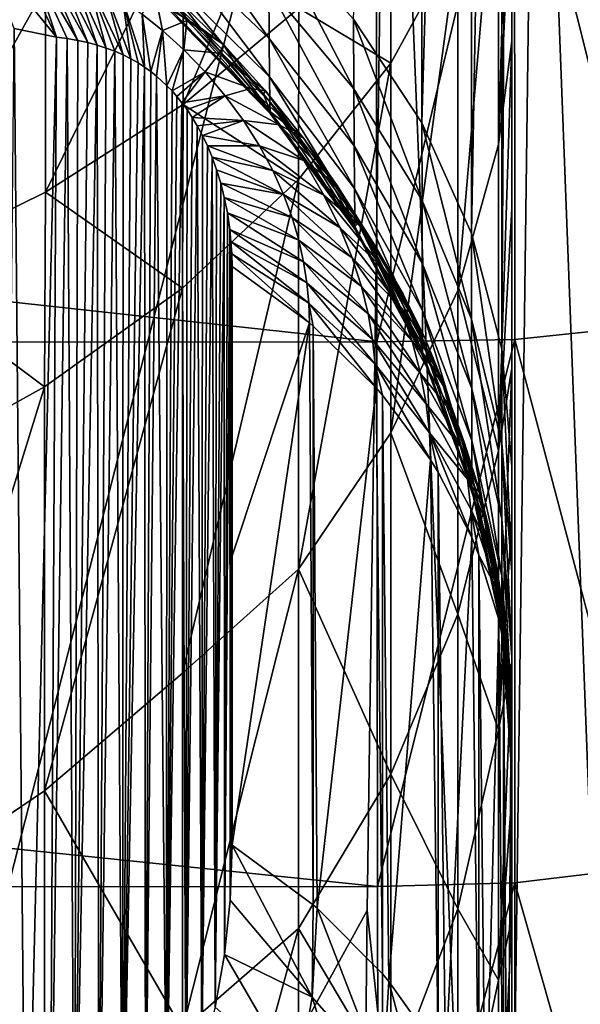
# Model space of a CAD drawing. Header units: metres. Extents: x -22 to 72, y -222 to 22.
# Tile 343 of 410: x 67.85 to 69.5, y -12.22 to -9.32. Entities that reach past the tile are written whole.
import ezdxf

# ---------------------------------------------------------------- set-up
doc = ezdxf.new("R2010")
doc.units = ezdxf.units.M
doc.layers.add('solid_509499_SW0002_01', color=7, linetype='CONTINUOUS')

msp = doc.modelspace()

# ---------------------------------------------------------------- linework, layer by layer
at = {"layer": 'solid_509499_SW0002_01'}
for points in [[(69.300003, -2.598989, 54.538895), (69.300003, -3.269996, 54.685978), (69.300003, -13.777501, 70.062981)], [(69.300003, -10.636386, 66.28595), (69.300003, -2.598989, 54.538895), (69.300003, -13.777501, 70.062981)], [(69.300003, -10.636386, 66.28595), (69.300003, -5.248361, 58.591057), (69.300003, -2.598989, 54.538895)], [(69.300003, -3.269996, 54.685978), (69.300003, -13.862061, 69.385178), (69.300003, -13.777501, 70.062981)], [(69.300003, -3.269996, 54.685978), (69.300003, -3.931835, 54.866199), (69.300003, -13.862061, 69.385178)], [(69.300003, -3.931835, 54.866199), (69.300003, -13.913306, 68.703827), (69.300003, -13.862061, 69.385178)], [(69.300003, -3.931835, 54.866199), (69.300003, -4.58237, 55.078781), (69.300003, -13.913306, 68.703827)], [(69.034447, -4.237514, 59.298859), (69.034798, -9.626172, 66.993309), (68.834, -9.32093, 67.207047)], [(69.034447, -4.237514, 59.298859), (69.18103, -4.563167, 59.070835), (69.034798, -9.626172, 66.993309)], [(69.18103, -4.563167, 59.070835), (69.181145, -9.951525, 66.765495), (69.034798, -9.626172, 66.993309)], [(69.18103, -4.563167, 59.070835), (69.270142, -4.902488, 58.833241), (69.181145, -9.951525, 66.765495)], [(69.300003, -4.58237, 55.078781), (69.300003, -13.931083, 68.021065), (69.300003, -13.913306, 68.703827)], [(69.300003, -4.58237, 55.078781), (69.300003, -5.219559, 55.322765), (69.300003, -13.931083, 68.021065)], [(69.270142, -4.902488, 58.833241), (69.270142, -10.290512, 66.528137), (69.181145, -9.951525, 66.765495)], [(69.270142, -4.902488, 58.833241), (69.300003, -5.248361, 58.591057), (69.270142, -10.290512, 66.528137)], [(69.300003, -5.219559, 55.322765), (69.300003, -13.915392, 67.338661), (69.300003, -13.931083, 68.021065)], [(69.300003, -5.219559, 55.322765), (69.300003, -5.84147, 55.597042), (69.300003, -13.915392, 67.338661)], [(69.270142, -10.290512, 66.528137), (69.300003, -5.248361, 58.591057), (69.300003, -10.636386, 66.28595)], [(69.300003, -5.84147, 55.597042), (69.300003, -13.866313, 66.658028), (69.300003, -13.915392, 67.338661)], [(69.300003, -5.84147, 55.597042), (69.300003, -6.554168, 55.922989), (69.300003, -13.866313, 66.658028)], [(69.300003, -6.554168, 55.922989), (69.300003, -13.783953, 65.980553), (69.300003, -13.866313, 66.658028)], [(69.300003, -6.554168, 55.922989), (69.300003, -7.273997, 56.23288), (69.300003, -13.783953, 65.980553)], [(69.300003, -7.273997, 56.23288), (69.300003, -13.668474, 65.307724), (69.300003, -13.783953, 65.980553)], [(69.300003, -7.273997, 56.23288), (69.300003, -7.645568, 56.40617), (69.300003, -13.668474, 65.307724)], [(67.934784, -7.463446, 93.293404), (66.932289, -7.453458, 93.3004), (66.862045, -15.601653, 104.804047)], [(68.935982, -7.50635, 93.263359), (67.934784, -7.463446, 93.293404), (66.862045, -15.601653, 104.804047)], [(68.874237, -11.941161, 99.520233), (68.935982, -7.50635, 93.263359), (66.862045, -15.601653, 104.804047)], [(69.265678, -15.671681, 104.711929), (68.935982, -7.50635, 93.263359), (68.874237, -11.941161, 99.520233)], [(69.265678, -15.671681, 104.711929), (69.371368, -7.559945, 93.228462), (68.935982, -7.50635, 93.263359)], [(69.685043, -15.770763, 104.644653), (69.371368, -7.559945, 93.228462), (69.265678, -15.671681, 104.711929)], [(69.685043, -15.770763, 104.644653), (69.792732, -7.664909, 93.157066), (69.371368, -7.559945, 93.228462)], [(69.300003, -7.645568, 56.40617), (69.300003, -13.520137, 64.641212), (69.300003, -13.668474, 65.307724)], [(69.300003, -7.645568, 56.40617), (69.300003, -7.826062, 56.504311), (69.300003, -13.520137, 64.641212)], [(69.300003, -7.826062, 56.504311), (69.300003, -8.002706, 56.610008), (69.300003, -13.520137, 64.641212)], [(69.300003, -8.002706, 56.610008), (69.300003, -13.339298, 63.982708), (69.300003, -13.520137, 64.641212)], [(69.300003, -8.002706, 56.610008), (69.300003, -8.340549, 56.84156), (69.300003, -13.339298, 63.982708)], [(69.260025, -9.689689, 57.12965), (69.300003, -8.872812, 57.259953), (69.300003, -8.340549, 56.84156)], [(69.260025, -9.689689, 57.12965), (69.300003, -8.340549, 56.84156), (69.260025, -8.718326, 56.336151)], [(69.300003, -8.340549, 56.84156), (69.300003, -8.872812, 57.259953), (69.300003, -13.339298, 63.982708)], [(69.307716, -8.581829, 48.86401), (69.718842, -8.546201, 48.942307), (69.719124, -10.220123, 49.784546)], [(53.5, -8.589276, 48.836903), (68.900391, -8.586312, 48.835575), (68.90239, -10.269946, 49.682571)], [(53.5, -10.272465, 49.683983), (53.5, -8.589276, 48.836903), (68.90239, -10.269946, 49.682571)], [(69.307716, -8.581829, 48.86401), (68.90239, -10.269946, 49.682571), (68.900391, -8.586312, 48.835575)], [(69.307938, -10.262581, 49.710011), (68.90239, -10.269946, 49.682571), (69.307716, -8.581829, 48.86401)], [(69.307938, -10.262581, 49.710011), (69.307716, -8.581829, 48.86401), (69.719124, -10.220123, 49.784546)], [(67.464249, -9.424938, 52.967949), (67.926781, -8.59945, 53.056465), (67.463409, -8.765116, 52.659451)], [(67.464249, -9.424938, 52.967949), (67.927422, -9.227244, 53.35001), (67.926781, -8.59945, 53.056465)], [(69.260025, -8.718326, 56.336151), (69.140579, -9.090427, 55.838329), (69.140579, -10.11918, 56.679916)], [(69.260025, -9.689689, 57.12965), (69.260025, -8.718326, 56.336151), (69.140579, -10.11918, 56.679916)], [(68.332642, -9.572079, 54.105034), (68.673355, -8.75959, 54.253799), (68.332619, -9.004273, 53.780926)], [(68.332642, -9.572079, 54.105034), (68.67337, -9.289365, 54.556198), (68.673355, -8.75959, 54.253799)], [(69.260025, -9.689689, 57.12965), (69.300003, -9.385797, 57.705231), (69.300003, -8.872812, 57.259953)], [(69.300003, -8.872812, 57.259953), (69.300003, -13.126409, 63.333851), (69.300003, -13.339298, 63.982708)], [(69.300003, -8.872812, 57.259953), (69.300003, -9.385797, 57.705231), (69.300003, -13.126409, 63.333851)], [(68.585876, -9.377816, 68.015236), (68.28833, -8.961894, 67.842522), (68.584366, -9.227288, 67.698784)], [(68.585876, -9.377816, 68.015236), (68.29039, -9.097776, 68.127625), (68.28833, -8.961894, 67.842522)], [(68.67337, -9.289365, 54.556198), (68.943581, -9.450516, 55.356586), (68.944206, -8.986083, 55.040184)], [(68.944206, -8.986083, 55.040184), (68.943581, -9.450516, 55.356586), (69.140579, -9.090427, 55.838329)], [(67.927452, -9.829705, 53.693901), (68.332619, -9.004273, 53.780926), (67.927422, -9.227244, 53.35001)], [(67.927452, -9.829705, 53.693901), (68.332642, -9.572079, 54.105034), (68.332619, -9.004273, 53.780926)], [(68.835037, -9.526641, 67.536652), (68.582764, -9.041877, 67.402443), (68.834, -9.32093, 67.207047)], [(68.835037, -9.526641, 67.536652), (68.584366, -9.227288, 67.698784), (68.582764, -9.041877, 67.402443)], [(67.732307, -9.096061, 71.216438), (67.960014, -9.374303, 71.141037), (67.835335, -9.34833, 71.39505)], [(67.732307, -9.096061, 71.216438), (67.847748, -9.137938, 70.986076), (67.960014, -9.374303, 71.141037)], [(68.587067, -9.490821, 68.346962), (68.29039, -9.097776, 68.127625), (68.585876, -9.377816, 68.015236)], [(68.587067, -9.490821, 68.346962), (68.292046, -9.199819, 68.426552), (68.29039, -9.097776, 68.127625)], [(69.140579, -9.090427, 55.838329), (68.943581, -9.450516, 55.356586), (68.943581, -10.537606, 56.247253)], [(69.140579, -10.11918, 56.679916), (69.140579, -9.090427, 55.838329), (68.943581, -10.537606, 56.247253)], [(67.884605, -9.146517, 70.912354), (67.960014, -9.374303, 71.141037), (67.847748, -9.137938, 70.986076)], [(67.884605, -9.146517, 70.912354), (68.022621, -9.383988, 71.023277), (67.991982, -9.378656, 71.078972)], [(67.884605, -9.146517, 70.912354), (67.923264, -9.157215, 70.841385), (68.022621, -9.383988, 71.023277)], [(67.884605, -9.146517, 70.912354), (67.991982, -9.378656, 71.078972), (67.960014, -9.374303, 71.141037)], [(67.923264, -9.157215, 70.841385), (68.051964, -9.390354, 70.97361), (68.022621, -9.383988, 71.023277)], [(67.923264, -9.157215, 70.841385), (67.963982, -9.170588, 70.773636), (68.051964, -9.390354, 70.97361)], [(67.963982, -9.170588, 70.773636), (68.080009, -9.397782, 70.929665), (68.051964, -9.390354, 70.97361)], [(67.963982, -9.170588, 70.773636), (68.007095, -9.187313, 70.709648), (68.080009, -9.397782, 70.929665)], [(68.007095, -9.187313, 70.709648), (68.106758, -9.406284, 70.891167), (68.080009, -9.397782, 70.929665)], [(68.007095, -9.187313, 70.709648), (68.053017, -9.20822, 70.650085), (68.106758, -9.406284, 70.891167)], [(68.588013, -9.564844, 68.689552), (68.292046, -9.199819, 68.426552), (68.587067, -9.490821, 68.346962)], [(68.588013, -9.564844, 68.689552), (68.293343, -9.266693, 68.735313), (68.292046, -9.199819, 68.426552)], [(67.464287, -10.058127, 53.32938), (67.927422, -9.227244, 53.35001), (67.464249, -9.424938, 52.967949)], [(67.464287, -10.058127, 53.32938), (67.927452, -9.829705, 53.693901), (67.927422, -9.227244, 53.35001)], [(68.053017, -9.20822, 70.650085), (68.156296, -9.426385, 70.829521), (68.132202, -9.415839, 70.857864)], [(68.053017, -9.20822, 70.650085), (68.102211, -9.234296, 70.595848), (68.156296, -9.426385, 70.829521)], [(68.053017, -9.20822, 70.650085), (68.132202, -9.415839, 70.857864), (68.106758, -9.406284, 70.891167)], [(68.83606, -9.693591, 67.888504), (68.584366, -9.227288, 67.698784), (68.835037, -9.526641, 67.536652)], [(68.83606, -9.693591, 67.888504), (68.585876, -9.377816, 68.015236), (68.584366, -9.227288, 67.698784)], [(68.102211, -9.234296, 70.595848), (68.178947, -9.437802, 70.805916), (68.156296, -9.426385, 70.829521)], [(68.102211, -9.234296, 70.595848), (68.15509, -9.266674, 70.548141), (68.178947, -9.437802, 70.805916)], [(68.248993, -9.240777, 70.198059), (68.272141, -9.354727, 70.479401), (68.211853, -9.306511, 70.508606)], [(68.248993, -9.240777, 70.198059), (68.343597, -9.324883, 70.171265), (68.272141, -9.354727, 70.479401)], [(68.322021, -9.269357, 69.872726), (68.343597, -9.324883, 70.171265), (68.248993, -9.240777, 70.198059)], [(68.383614, -9.346746, 69.601158), (68.283745, -9.254783, 69.592758), (68.294815, -9.291718, 69.365959)], [(68.322021, -9.269357, 69.872726), (68.283745, -9.254783, 69.592758), (68.383614, -9.346746, 69.601158)], [(68.15509, -9.266674, 70.548141), (68.219559, -9.462481, 70.771698), (68.20005, -9.449903, 70.786774)], [(68.15509, -9.266674, 70.548141), (68.211853, -9.306511, 70.508606), (68.219559, -9.462481, 70.771698)], [(68.15509, -9.266674, 70.548141), (68.20005, -9.449903, 70.786774), (68.178947, -9.437802, 70.805916)], [(68.588646, -9.59885, 69.038536), (68.293343, -9.266693, 68.735313), (68.588013, -9.564844, 68.689552)], [(68.588646, -9.59885, 69.038536), (68.294243, -9.297458, 69.049873), (68.293343, -9.266693, 68.735313)], [(68.322021, -9.269357, 69.872726), (68.383614, -9.346746, 69.601158), (68.451019, -9.395684, 69.861877)], [(68.322021, -9.269357, 69.872726), (68.451019, -9.395684, 69.861877), (68.343597, -9.324883, 70.171265)], [(68.332642, -9.572079, 54.105034), (68.67218, -9.79282, 54.898632), (68.67337, -9.289365, 54.556198)], [(68.67337, -9.289365, 54.556198), (68.67218, -9.79282, 54.898632), (68.943581, -9.450516, 55.356586)], [(68.211853, -9.306511, 70.508606), (68.237564, -9.475407, 70.760208), (68.219559, -9.462481, 70.771698)], [(68.211853, -9.306511, 70.508606), (68.272141, -9.354727, 70.479401), (68.237564, -9.475407, 70.760208)], [(68.294243, -9.297458, 69.049873), (68.589073, -9.592411, 69.389183), (68.294815, -9.291718, 69.365959)], [(68.588646, -9.59885, 69.038536), (68.589073, -9.592411, 69.389183), (68.294243, -9.297458, 69.049873)], [(68.383614, -9.346746, 69.601158), (68.294815, -9.291718, 69.365959), (68.589073, -9.592411, 69.389183)], [(67.86985, -13.067248, 76.621307), (67.800232, -13.091119, 76.830482), (67.835335, -9.34833, 71.39505)], [(67.86985, -13.067248, 76.621307), (67.835335, -9.34833, 71.39505), (67.960014, -9.374303, 71.141037)], [(68.343597, -9.324883, 70.171265), (68.334671, -9.411561, 70.462944), (68.272141, -9.354727, 70.479401)], [(68.343597, -9.324883, 70.171265), (68.43985, -9.420848, 70.165054), (68.334671, -9.411561, 70.462944)], [(68.451019, -9.395684, 69.861877), (68.43985, -9.420848, 70.165054), (68.343597, -9.324883, 70.171265)], [(68.477905, -9.441388, 69.612114), (68.383614, -9.346746, 69.601158), (68.589073, -9.592411, 69.389183)], [(68.451019, -9.395684, 69.861877), (68.383614, -9.346746, 69.601158), (68.477905, -9.441388, 69.612114)], [(69.035355, -9.854006, 67.359344), (68.834, -9.32093, 67.207047), (69.034798, -9.626172, 66.993309)], [(69.035355, -9.854006, 67.359344), (68.835037, -9.526641, 67.536652), (68.834, -9.32093, 67.207047)], [(67.941101, -13.030604, 76.404312), (67.86985, -13.067248, 76.621307), (67.960014, -9.374303, 71.141037)], [(67.941101, -13.030604, 76.404312), (67.960014, -9.374303, 71.141037), (67.991982, -9.378656, 71.078972)], [(68.272141, -9.354727, 70.479401), (68.254295, -9.488692, 70.751762), (68.237564, -9.475407, 70.760208)], [(68.272141, -9.354727, 70.479401), (68.285225, -9.516897, 70.74247), (68.254295, -9.488692, 70.751762)], [(68.272141, -9.354727, 70.479401), (68.334671, -9.411561, 70.462944), (68.285225, -9.516897, 70.74247)], [(68.836845, -9.818873, 68.25724), (68.585876, -9.377816, 68.015236), (68.83606, -9.693591, 67.888504)], [(68.836845, -9.818873, 68.25724), (68.587067, -9.490821, 68.346962), (68.585876, -9.377816, 68.015236)], [(68.013062, -12.980426, 76.179054), (67.941101, -13.030604, 76.404312), (67.991982, -9.378656, 71.078972)], [(68.013062, -12.980426, 76.179054), (67.991982, -9.378656, 71.078972), (68.022621, -9.383988, 71.023277)], [(68.013062, -12.980426, 76.179054), (68.022621, -9.383988, 71.023277), (68.051964, -9.390354, 70.97361)], [(68.013062, -12.980426, 76.179054), (68.051964, -9.390354, 70.97361), (68.080009, -9.397782, 70.929665)], [(68.084694, -12.916035, 75.945282), (68.013062, -12.980426, 76.179054), (68.080009, -9.397782, 70.929665)], [(68.084694, -12.916035, 75.945282), (68.080009, -9.397782, 70.929665), (68.106758, -9.406284, 70.891167)], [(68.084694, -12.916035, 75.945282), (68.106758, -9.406284, 70.891167), (68.132202, -9.415839, 70.857864)], [(68.451019, -9.395684, 69.861877), (68.575317, -9.53221, 69.880165), (68.43985, -9.420848, 70.165054)], [(68.451019, -9.395684, 69.861877), (68.477905, -9.441388, 69.612114), (68.569458, -9.541589, 69.626076)], [(68.451019, -9.395684, 69.861877), (68.569458, -9.541589, 69.626076), (68.575317, -9.53221, 69.880165)], [(69.260025, -10.589166, 58.003792), (69.300003, -9.877716, 58.176247), (69.300003, -9.385797, 57.705231)], [(69.260025, -10.589166, 58.003792), (69.300003, -9.385797, 57.705231), (69.260025, -9.689689, 57.12965)], [(69.300003, -9.385797, 57.705231), (69.300003, -12.882004, 62.696274), (69.300003, -13.126409, 63.333851)], [(69.300003, -9.385797, 57.705231), (69.300003, -9.877716, 58.176247), (69.300003, -12.882004, 62.696274)], [(68.154747, -12.836872, 75.702957), (68.084694, -12.916035, 75.945282), (68.132202, -9.415839, 70.857864)], [(68.154747, -12.836872, 75.702957), (68.132202, -9.415839, 70.857864), (68.156296, -9.426385, 70.829521)], [(68.154747, -12.836872, 75.702957), (68.156296, -9.426385, 70.829521), (68.178947, -9.437802, 70.805916)], [(68.334671, -9.411561, 70.462944), (68.299995, -9.532266, 70.741234), (68.285225, -9.516897, 70.74247)], [(68.334671, -9.411561, 70.462944), (68.397171, -9.476139, 70.461349), (68.299995, -9.532266, 70.741234)], [(68.43985, -9.420848, 70.165054), (68.397171, -9.476139, 70.461349), (68.334671, -9.411561, 70.462944)], [(68.43985, -9.420848, 70.165054), (68.53228, -9.524817, 70.181435), (68.397171, -9.476139, 70.461349)], [(68.575317, -9.53221, 69.880165), (68.53228, -9.524817, 70.181435), (68.43985, -9.420848, 70.165054)], [(68.154747, -12.836872, 75.702957), (68.178947, -9.437802, 70.805916), (68.20005, -9.449903, 70.786774)], [(68.154747, -12.836872, 75.702957), (68.20005, -9.449903, 70.786774), (68.219559, -9.462481, 70.771698)], [(68.221817, -12.742459, 75.452209), (68.154747, -12.836872, 75.702957), (68.219559, -9.462481, 70.771698)], [(68.221817, -12.742459, 75.452209), (68.219559, -9.462481, 70.771698), (68.237564, -9.475407, 70.760208)], [(68.569458, -9.541589, 69.626076), (68.477905, -9.441388, 69.612114), (68.589073, -9.592411, 69.389183)], [(68.943581, -9.450516, 55.356586), (68.67218, -9.79282, 54.898632), (68.67218, -10.938646, 55.838947)], [(68.943581, -10.537606, 56.247253), (68.943581, -9.450516, 55.356586), (68.67218, -10.938646, 55.838947)], [(68.221817, -12.742459, 75.452209), (68.237564, -9.475407, 70.760208), (68.254295, -9.488692, 70.751762)], [(68.284225, -12.633099, 75.19445), (68.221817, -12.742459, 75.452209), (68.254295, -9.488692, 70.751762)], [(68.284225, -12.633099, 75.19445), (68.254295, -9.488692, 70.751762), (68.285225, -9.516897, 70.74247)], [(68.397171, -9.476139, 70.461349), (68.314606, -9.548854, 70.742294), (68.299995, -9.532266, 70.741234)], [(68.397171, -9.476139, 70.461349), (68.329262, -9.56704, 70.745857), (68.314606, -9.548854, 70.742294)], [(68.397171, -9.476139, 70.461349), (68.456741, -9.546404, 70.475548), (68.329262, -9.56704, 70.745857)], [(68.53228, -9.524817, 70.181435), (68.456741, -9.546404, 70.475548), (68.397171, -9.476139, 70.461349)], [(68.837471, -9.900887, 68.63797), (68.587067, -9.490821, 68.346962), (68.836845, -9.818873, 68.25724)], [(68.837471, -9.900887, 68.63797), (68.588013, -9.564844, 68.689552), (68.587067, -9.490821, 68.346962)], [(68.284225, -12.633099, 75.19445), (68.285225, -9.516897, 70.74247), (68.299995, -9.532266, 70.741234)], [(68.284225, -12.633099, 75.19445), (68.299995, -9.532266, 70.741234), (68.314606, -9.548854, 70.742294)], [(68.284225, -12.633099, 75.19445), (68.314606, -9.548854, 70.742294), (68.329262, -9.56704, 70.745857)], [(68.456741, -9.546404, 70.475548), (68.344124, -9.587275, 70.752335), (68.329262, -9.56704, 70.745857)], [(68.456741, -9.546404, 70.475548), (68.359207, -9.609944, 70.762245), (68.344124, -9.587275, 70.752335)], [(68.456741, -9.546404, 70.475548), (68.510735, -9.619657, 70.504799), (68.359207, -9.609944, 70.762245)], [(68.53228, -9.524817, 70.181435), (68.615875, -9.631787, 70.219368), (68.456741, -9.546404, 70.475548)], [(68.615875, -9.631787, 70.219368), (68.510735, -9.619657, 70.504799), (68.456741, -9.546404, 70.475548)], [(68.687622, -9.671717, 69.926231), (68.615875, -9.631787, 70.219368), (68.53228, -9.524817, 70.181435)], [(68.575317, -9.53221, 69.880165), (68.687622, -9.671717, 69.926231), (68.53228, -9.524817, 70.181435)], [(68.575317, -9.53221, 69.880165), (68.569458, -9.541589, 69.626076), (68.660538, -9.65073, 69.643921)], [(68.660538, -9.65073, 69.643921), (68.569458, -9.541589, 69.626076), (68.589073, -9.592411, 69.389183)], [(68.575317, -9.53221, 69.880165), (68.660538, -9.65073, 69.643921), (68.687622, -9.671717, 69.926231)], [(69.035988, -10.038842, 67.749939), (68.835037, -9.526641, 67.536652), (69.035355, -9.854006, 67.359344)], [(69.035988, -10.038842, 67.749939), (68.83606, -9.693591, 67.888504), (68.835037, -9.526641, 67.536652)], [(67.927452, -9.829705, 53.693901), (68.330727, -10.111856, 54.471809), (68.332642, -9.572079, 54.105034)], [(68.340218, -12.509532, 74.93161), (68.284225, -12.633099, 75.19445), (68.329262, -9.56704, 70.745857)], [(68.340218, -12.509532, 74.93161), (68.329262, -9.56704, 70.745857), (68.344124, -9.587275, 70.752335)], [(68.332642, -9.572079, 54.105034), (68.330727, -10.111856, 54.471809), (68.67218, -9.79282, 54.898632)], [(68.837875, -9.938498, 69.025757), (68.588013, -9.564844, 68.689552), (68.837471, -9.900887, 68.63797)], [(68.837875, -9.938498, 69.025757), (68.588646, -9.59885, 69.038536), (68.588013, -9.564844, 68.689552)], [(68.340218, -12.509532, 74.93161), (68.344124, -9.587275, 70.752335), (68.359207, -9.609944, 70.762245)], [(68.588646, -9.59885, 69.038536), (68.838181, -9.931244, 69.415359), (68.589073, -9.592411, 69.389183)], [(68.837875, -9.938498, 69.025757), (68.838181, -9.931244, 69.415359), (68.588646, -9.59885, 69.038536)], [(68.660538, -9.65073, 69.643921), (68.589073, -9.592411, 69.389183), (68.838181, -9.931244, 69.415359)], [(68.340218, -12.509532, 74.93161), (68.359207, -9.609944, 70.762245), (68.37439, -9.63526, 70.776093)], [(68.388145, -12.373186, 74.666298), (68.340218, -12.509532, 74.93161), (68.37439, -9.63526, 70.776093)], [(68.510735, -9.619657, 70.504799), (68.37439, -9.63526, 70.776093), (68.359207, -9.609944, 70.762245)], [(68.510735, -9.619657, 70.504799), (68.389412, -9.663278, 70.794327), (68.37439, -9.63526, 70.776093)], [(68.388145, -12.373186, 74.666298), (68.37439, -9.63526, 70.776093), (68.389412, -9.663278, 70.794327)], [(68.510735, -9.619657, 70.504799), (68.55751, -9.693414, 70.547028), (68.389412, -9.663278, 70.794327)], [(68.687553, -9.737247, 70.275291), (68.55751, -9.693414, 70.547028), (68.510735, -9.619657, 70.504799)], [(68.615875, -9.631787, 70.219368), (68.687553, -9.737247, 70.275291), (68.510735, -9.619657, 70.504799)], [(68.78347, -9.807754, 69.99511), (68.687553, -9.737247, 70.275291), (68.615875, -9.631787, 70.219368)], [(68.687622, -9.671717, 69.926231), (68.78347, -9.807754, 69.99511), (68.615875, -9.631787, 70.219368)], [(69.181358, -10.202883, 67.170387), (69.034798, -9.626172, 66.993309), (69.181145, -9.951525, 66.765495)], [(69.181358, -10.202883, 67.170387), (69.035355, -9.854006, 67.359344), (69.034798, -9.626172, 66.993309)], [(68.388145, -12.373186, 74.666298), (68.389412, -9.663278, 70.794327), (68.40403, -9.694009, 70.817307)], [(68.55751, -9.693414, 70.547028), (68.40403, -9.694009, 70.817307), (68.389412, -9.663278, 70.794327)], [(68.754204, -9.774683, 69.667358), (68.660538, -9.65073, 69.643921), (68.838181, -9.931244, 69.415359)], [(68.687622, -9.671717, 69.926231), (68.660538, -9.65073, 69.643921), (68.754204, -9.774683, 69.667358)], [(68.388145, -12.373186, 74.666298), (68.40403, -9.694009, 70.817307), (68.417999, -9.727506, 70.845398)], [(68.55751, -9.693414, 70.547028), (68.596603, -9.765978, 70.599579), (68.40403, -9.694009, 70.817307)], [(68.596603, -9.765978, 70.599579), (68.417999, -9.727506, 70.845398), (68.40403, -9.694009, 70.817307)], [(68.746483, -9.838283, 70.344673), (68.596603, -9.765978, 70.599579), (68.55751, -9.693414, 70.547028)], [(68.687553, -9.737247, 70.275291), (68.746483, -9.838283, 70.344673), (68.55751, -9.693414, 70.547028)], [(68.687622, -9.671717, 69.926231), (68.754204, -9.774683, 69.667358), (68.801682, -9.842867, 69.681664)], [(68.687622, -9.671717, 69.926231), (68.801682, -9.842867, 69.681664), (68.78347, -9.807754, 69.99511)], [(69.036438, -10.177485, 68.159157), (68.83606, -9.693591, 67.888504), (69.035988, -10.038842, 67.749939)], [(69.036438, -10.177485, 68.159157), (68.836845, -9.818873, 68.25724), (68.83606, -9.693591, 67.888504)], [(69.260025, -10.589166, 58.003792), (69.260025, -9.689689, 57.12965), (69.140579, -10.11918, 56.679916)], [(68.426552, -12.226201, 74.401932), (68.388145, -12.373186, 74.666298), (68.417999, -9.727506, 70.845398)], [(68.426552, -12.226201, 74.401932), (68.417999, -9.727506, 70.845398), (68.431114, -9.76384, 70.878975)], [(68.628349, -9.836493, 70.660011), (68.431114, -9.76384, 70.878975), (68.417999, -9.727506, 70.845398)], [(68.596603, -9.765978, 70.599579), (68.628349, -9.836493, 70.660011), (68.417999, -9.727506, 70.845398)], [(68.861679, -9.936246, 70.080467), (68.746483, -9.838283, 70.344673), (68.687553, -9.737247, 70.275291)], [(68.78347, -9.807754, 69.99511), (68.861679, -9.936246, 70.080467), (68.687553, -9.737247, 70.275291)], [(68.426552, -12.226201, 74.401932), (68.431114, -9.76384, 70.878975), (68.443146, -9.803116, 70.918457)], [(68.628349, -9.836493, 70.660011), (68.443146, -9.803116, 70.918457), (68.431114, -9.76384, 70.878975)], [(68.793411, -9.933663, 70.423401), (68.628349, -9.836493, 70.660011), (68.596603, -9.765978, 70.599579)], [(68.746483, -9.838283, 70.344673), (68.793411, -9.933663, 70.423401), (68.596603, -9.765978, 70.599579)], [(68.801682, -9.842867, 69.681664), (68.754204, -9.774683, 69.667358), (68.838181, -9.931244, 69.415359)], [(68.67218, -9.79282, 54.898632), (68.330727, -10.111856, 54.471809), (68.330727, -11.243855, 55.396935)], [(68.67218, -10.938646, 55.838947), (68.67218, -9.79282, 54.898632), (68.330727, -11.243855, 55.396935)], [(68.426552, -12.226201, 74.401932), (68.443146, -9.803116, 70.918457), (68.453842, -9.845466, 70.96431)], [(68.653481, -9.904696, 70.726357), (68.453842, -9.845466, 70.96431), (68.443146, -9.803116, 70.918457)], [(68.628349, -9.836493, 70.660011), (68.653481, -9.904696, 70.726357), (68.443146, -9.803116, 70.918457)], [(68.900757, -9.992603, 69.767387), (68.78347, -9.807754, 69.99511), (68.801682, -9.842867, 69.681664)], [(68.900757, -9.992603, 69.767387), (68.861679, -9.936246, 70.080467), (68.78347, -9.807754, 69.99511)], [(67.464287, -10.058127, 53.32938), (67.92469, -10.402512, 54.082954), (67.927452, -9.829705, 53.693901)], [(67.927452, -9.829705, 53.693901), (67.92469, -10.402512, 54.082954), (68.330727, -10.111856, 54.471809)], [(68.829796, -10.02331, 70.508377), (68.653481, -9.904696, 70.726357), (68.628349, -9.836493, 70.660011)], [(68.793411, -9.933663, 70.423401), (68.829796, -10.02331, 70.508377), (68.628349, -9.836493, 70.660011)], [(68.923393, -10.0556, 70.176605), (68.793411, -9.933663, 70.423401), (68.746483, -9.838283, 70.344673)], [(68.861679, -9.936246, 70.080467), (68.923393, -10.0556, 70.176605), (68.746483, -9.838283, 70.344673)], [(69.036797, -10.268183, 68.581596), (68.836845, -9.818873, 68.25724), (69.036438, -10.177485, 68.159157)], [(69.036797, -10.268183, 68.581596), (68.837471, -9.900887, 68.63797), (68.836845, -9.818873, 68.25724)], [(68.454353, -12.071254, 74.142365), (68.426552, -12.226201, 74.401932), (68.453842, -9.845466, 70.96431)], [(68.454353, -12.071254, 74.142365), (68.453842, -9.845466, 70.96431), (68.462921, -9.891039, 71.017082)], [(68.672783, -9.970624, 70.797188), (68.462921, -9.891039, 71.017082), (68.453842, -9.845466, 70.96431)], [(68.653481, -9.904696, 70.726357), (68.672783, -9.970624, 70.797188), (68.453842, -9.845466, 70.96431)], [(68.851143, -9.918406, 69.698601), (68.801682, -9.842867, 69.681664), (68.838181, -9.931244, 69.415359)], [(68.900757, -9.992603, 69.767387), (68.801682, -9.842867, 69.681664), (68.851143, -9.918406, 69.698601)], [(69.181686, -10.406727, 67.602295), (69.035355, -9.854006, 67.359344), (69.181358, -10.202883, 67.170387)], [(69.181686, -10.406727, 67.602295), (69.035988, -10.038842, 67.749939), (69.035355, -9.854006, 67.359344)], [(68.454353, -12.071254, 74.142365), (68.462921, -9.891039, 71.017082), (68.470024, -9.940008, 71.077454)], [(68.686974, -10.03442, 70.871468), (68.470024, -9.940008, 71.077454), (68.462921, -9.891039, 71.017082)], [(68.672783, -9.970624, 70.797188), (68.686974, -10.03442, 70.871468), (68.462921, -9.891039, 71.017082)], [(69.260025, -10.589166, 58.003792), (69.300003, -10.346872, 58.671673), (69.300003, -9.877716, 58.176247)], [(69.300003, -9.877716, 58.176247), (69.300003, -12.606717, 62.071575), (69.300003, -12.882004, 62.696274)], [(69.300003, -9.877716, 58.176247), (69.300003, -10.346872, 58.671673), (69.300003, -12.606717, 62.071575)], [(68.857193, -10.10771, 70.597504), (68.672783, -9.970624, 70.797188), (68.653481, -9.904696, 70.726357)], [(68.829796, -10.02331, 70.508377), (68.857193, -10.10771, 70.597504), (68.653481, -9.904696, 70.726357)], [(69.037018, -10.309699, 69.011787), (68.837471, -9.900887, 68.63797), (69.036797, -10.268183, 68.581596)], [(69.037018, -10.309699, 69.011787), (68.837875, -9.938498, 69.025757), (68.837471, -9.900887, 68.63797)], [(68.851143, -9.918406, 69.698601), (68.838181, -9.931244, 69.415359), (69.037209, -10.301532, 69.443962)], [(68.943977, -10.075176, 69.737495), (68.851143, -9.918406, 69.698601), (69.037209, -10.301532, 69.443962)], [(68.900757, -9.992603, 69.767387), (68.851143, -9.918406, 69.698601), (68.943977, -10.075176, 69.737495)], [(68.471024, -11.911345, 73.891472), (68.454353, -12.071254, 74.142365), (68.470024, -9.940008, 71.077454)], [(68.471024, -11.911345, 73.891472), (68.470024, -9.940008, 71.077454), (68.473488, -9.974623, 71.122253)], [(68.696609, -10.096222, 70.948463), (68.473488, -9.974623, 71.122253), (68.470024, -9.940008, 71.077454)], [(68.686974, -10.03442, 70.871468), (68.696609, -10.096222, 70.948463), (68.470024, -9.940008, 71.077454)], [(68.970764, -10.165915, 70.279327), (68.829796, -10.02331, 70.508377), (68.793411, -9.933663, 70.423401)], [(68.923393, -10.0556, 70.176605), (68.970764, -10.165915, 70.279327), (68.793411, -9.933663, 70.423401)], [(68.837875, -9.938498, 69.025757), (69.037209, -10.301532, 69.443962), (68.838181, -9.931244, 69.415359)], [(69.037018, -10.309699, 69.011787), (69.037209, -10.301532, 69.443962), (68.837875, -9.938498, 69.025757)], [(68.979881, -10.129921, 69.867188), (68.923393, -10.0556, 70.176605), (68.861679, -9.936246, 70.080467)], [(68.900757, -9.992603, 69.767387), (68.979881, -10.129921, 69.867188), (68.861679, -9.936246, 70.080467)], [(69.270134, -10.566341, 66.973541), (69.181145, -9.951525, 66.765495), (69.270142, -10.290512, 66.528137)], [(69.270134, -10.566341, 66.973541), (69.181358, -10.202883, 67.170387), (69.181145, -9.951525, 66.765495)], [(68.471024, -11.911345, 73.891472), (68.473488, -9.974623, 71.122253), (68.475624, -10.010908, 71.171219)], [(68.702148, -10.156136, 71.027626), (68.475624, -10.010908, 71.171219), (68.473488, -9.974623, 71.122253)], [(68.696609, -10.096222, 70.948463), (68.702148, -10.156136, 71.027626), (68.473488, -9.974623, 71.122253)], [(68.876953, -10.18752, 70.689423), (68.686974, -10.03442, 70.871468), (68.672783, -9.970624, 70.797188)], [(68.857193, -10.10771, 70.597504), (68.876953, -10.18752, 70.689423), (68.672783, -9.970624, 70.797188)], [(68.471024, -11.911345, 73.891472), (68.475624, -10.010908, 71.171219), (68.476463, -10.048858, 71.224289)], [(68.703934, -10.214197, 71.10849), (68.476463, -10.048858, 71.224289), (68.475624, -10.010908, 71.171219)], [(68.702148, -10.156136, 71.027626), (68.703934, -10.214197, 71.10849), (68.475624, -10.010908, 71.171219)], [(68.900757, -9.992603, 69.767387), (68.943977, -10.075176, 69.737495), (68.979881, -10.129921, 69.867188)], [(68.89016, -10.263349, 70.783302), (68.696609, -10.096222, 70.948463), (68.686974, -10.03442, 70.871468)], [(68.876953, -10.18752, 70.689423), (68.89016, -10.263349, 70.783302), (68.686974, -10.03442, 70.871468)], [(69.006073, -10.26811, 70.385895), (68.857193, -10.10771, 70.597504), (68.829796, -10.02331, 70.508377)], [(68.970764, -10.165915, 70.279327), (69.006073, -10.26811, 70.385895), (68.829796, -10.02331, 70.508377)], [(69.181885, -10.55956, 68.054657), (69.035988, -10.038842, 67.749939), (69.181686, -10.406727, 67.602295)], [(69.181885, -10.55956, 68.054657), (69.036438, -10.177485, 68.159157), (69.035988, -10.038842, 67.749939)], [(67.464287, -10.058127, 53.32938), (67.460587, -10.660131, 53.738297), (67.92469, -10.402512, 54.082954)], [(68.471024, -11.911345, 73.891472), (68.476463, -10.048858, 71.224289), (68.476471, -10.899211, 72.438713)], [(68.703934, -10.214197, 71.10849), (68.476471, -10.899211, 72.438713), (68.476463, -10.048858, 71.224289)], [(69.042236, -10.256444, 69.974983), (68.970764, -10.165915, 70.279327), (68.923393, -10.0556, 70.176605)], [(68.979881, -10.129921, 69.867188), (69.042236, -10.256444, 69.974983), (68.923393, -10.0556, 70.176605)], [(68.897644, -10.3357, 70.878601), (68.702148, -10.156136, 71.027626), (68.696609, -10.096222, 70.948463)], [(68.89016, -10.263349, 70.783302), (68.897644, -10.3357, 70.878601), (68.696609, -10.096222, 70.948463)], [(69.026093, -10.235147, 69.782219), (68.943977, -10.075176, 69.737495), (69.037209, -10.301532, 69.443962)], [(68.979881, -10.129921, 69.867188), (68.943977, -10.075176, 69.737495), (69.026093, -10.235147, 69.782219)], [(68.330727, -10.111856, 54.471809), (67.92469, -10.402512, 54.082954), (67.92469, -11.590047, 55.055225)], [(68.330727, -11.243855, 55.396935), (68.330727, -10.111856, 54.471809), (67.92469, -11.590047, 55.055225)], [(69.031303, -10.363336, 70.494652), (68.876953, -10.18752, 70.689423), (68.857193, -10.10771, 70.597504)], [(69.006073, -10.26811, 70.385895), (69.031303, -10.363336, 70.494652), (68.857193, -10.10771, 70.597504)], [(69.140579, -11.07039, 57.608246), (69.140579, -10.11918, 56.679916), (68.943581, -10.537606, 56.247253)], [(68.979881, -10.129921, 69.867188), (69.026093, -10.235147, 69.782219), (69.042236, -10.256444, 69.974983)], [(69.260025, -10.589166, 58.003792), (69.140579, -10.11918, 56.679916), (69.140579, -11.07039, 57.608246)], [(68.715569, -10.224057, 71.101585), (68.703934, -10.214197, 71.10849), (68.702148, -10.156136, 71.027626)], [(68.90004, -10.404918, 70.97493), (68.715569, -10.224057, 71.101585), (68.702148, -10.156136, 71.027626)], [(68.897644, -10.3357, 70.878601), (68.90004, -10.404918, 70.97493), (68.702148, -10.156136, 71.027626)], [(69.048027, -10.452654, 70.60466), (68.89016, -10.263349, 70.783302), (68.876953, -10.18752, 70.689423)], [(69.031303, -10.363336, 70.494652), (69.048027, -10.452654, 70.60466), (68.876953, -10.18752, 70.689423)], [(69.090225, -10.372895, 70.087326), (69.006073, -10.26811, 70.385895), (68.970764, -10.165915, 70.279327)], [(69.042236, -10.256444, 69.974983), (69.090225, -10.372895, 70.087326), (68.970764, -10.165915, 70.279327)], [(69.182053, -10.659474, 68.521538), (69.036438, -10.177485, 68.159157), (69.181885, -10.55956, 68.054657)], [(69.182053, -10.659474, 68.521538), (69.036797, -10.268183, 68.581596), (69.036438, -10.177485, 68.159157)], [(68.703934, -10.214197, 71.10849), (68.476471, -11.74956, 73.653137), (68.476471, -10.899211, 72.438713)], [(68.703934, -10.214197, 71.10849), (68.715569, -11.924766, 73.530457), (68.476471, -11.74956, 73.653137)], [(68.715569, -10.224057, 71.101585), (68.715569, -11.924766, 73.530457), (68.703934, -10.214197, 71.10849)], [(69.270279, -10.789955, 67.448494), (69.181358, -10.202883, 67.170387), (69.270134, -10.566341, 66.973541)], [(69.270279, -10.789955, 67.448494), (69.181686, -10.406727, 67.602295), (69.181358, -10.202883, 67.170387)], [(68.715569, -10.224057, 71.101585), (68.726929, -11.934546, 73.523605), (68.715569, -11.924766, 73.530457)], [(68.90004, -10.404918, 70.97493), (68.726929, -11.934546, 73.523605), (68.715569, -10.224057, 71.101585)], [(69.097801, -10.398515, 69.833015), (69.026093, -10.235147, 69.782219), (69.037209, -10.301532, 69.443962)], [(69.042236, -10.256444, 69.974983), (69.026093, -10.235147, 69.782219), (69.097801, -10.398515, 69.833015)], [(69.307938, -10.262581, 49.710011), (69.719124, -10.220123, 49.784546), (69.719574, -11.811772, 50.773331)], [(53.5, -10.272465, 49.683983), (68.90239, -10.269946, 49.682571), (68.904739, -11.870965, 50.677177)], [(53.5, -11.872946, 50.678535), (53.5, -10.272465, 49.683983), (68.904739, -11.870965, 50.677177)], [(69.057434, -10.536948, 70.715385), (68.897644, -10.3357, 70.878601), (68.89016, -10.263349, 70.783302)], [(69.048027, -10.452654, 70.60466), (69.057434, -10.536948, 70.715385), (68.89016, -10.263349, 70.783302)], [(69.307938, -10.262581, 49.710011), (68.904739, -11.870965, 50.677177), (68.90239, -10.269946, 49.682571)], [(69.308334, -11.860662, 50.703178), (68.904739, -11.870965, 50.677177), (69.307938, -10.262581, 49.710011)], [(69.126129, -10.480486, 70.202049), (69.031303, -10.363336, 70.494652), (69.006073, -10.26811, 70.385895)], [(69.090225, -10.372895, 70.087326), (69.126129, -10.480486, 70.202049), (69.006073, -10.26811, 70.385895)], [(69.182129, -10.705126, 68.99691), (69.036797, -10.268183, 68.581596), (69.182053, -10.659474, 68.521538)], [(69.182129, -10.705126, 68.99691), (69.037018, -10.309699, 69.011787), (69.036797, -10.268183, 68.581596)], [(69.042236, -10.256444, 69.974983), (69.097801, -10.398515, 69.833015), (69.090225, -10.372895, 70.087326)], [(69.308334, -11.860662, 50.703178), (69.307938, -10.262581, 49.710011), (69.719574, -11.811772, 50.773331)], [(69.037018, -10.309699, 69.011787), (69.182243, -10.695971, 69.474434), (69.037209, -10.301532, 69.443962)], [(69.097801, -10.398515, 69.833015), (69.037209, -10.301532, 69.443962), (69.182243, -10.695971, 69.474434)], [(69.270134, -10.566341, 66.973541), (69.270142, -10.290512, 66.528137), (69.300003, -10.937122, 66.772652)], [(69.270142, -10.290512, 66.528137), (69.300003, -10.636386, 66.28595), (69.300003, -10.937122, 66.772652)], [(69.182129, -10.705126, 68.99691), (69.182243, -10.695971, 69.474434), (69.037018, -10.309699, 69.011787)], [(68.919304, -10.427047, 70.959427), (68.90004, -10.404918, 70.97493), (68.897644, -10.3357, 70.878601)], [(69.060417, -10.616861, 70.8265), (68.919304, -10.427047, 70.959427), (68.897644, -10.3357, 70.878601)], [(69.057434, -10.536948, 70.715385), (69.060417, -10.616861, 70.8265), (68.897644, -10.3357, 70.878601)], [(69.260025, -11.410084, 58.952095), (69.300003, -10.791677, 59.190056), (69.300003, -10.346872, 58.671673)], [(69.260025, -11.410084, 58.952095), (69.300003, -10.346872, 58.671673), (69.260025, -10.589166, 58.003792)], [(69.300003, -10.346872, 58.671673), (69.300003, -12.301251, 61.461288), (69.300003, -12.606717, 62.071575)], [(69.300003, -10.346872, 58.671673), (69.300003, -10.791677, 59.190056), (69.300003, -12.301251, 61.461288)], [(69.151878, -10.580501, 70.317856), (69.048027, -10.452654, 70.60466), (69.031303, -10.363336, 70.494652)], [(69.126129, -10.480486, 70.202049), (69.151878, -10.580501, 70.317856), (69.031303, -10.363336, 70.494652)], [(69.090225, -10.372895, 70.087326), (69.097801, -10.398515, 69.833015), (69.158936, -10.564681, 69.890053)], [(69.090225, -10.372895, 70.087326), (69.158936, -10.564681, 69.890053), (69.172874, -10.607632, 69.90567)], [(69.090225, -10.372895, 70.087326), (69.172874, -10.607632, 69.90567), (69.126129, -10.480486, 70.202049)], [(67.92469, -10.402512, 54.082954), (67.460587, -10.660131, 53.738297), (67.460587, -11.903565, 54.758411)], [(67.92469, -11.590047, 55.055225), (67.92469, -10.402512, 54.082954), (67.460587, -11.903565, 54.758411)], [(68.90004, -10.404918, 70.97493), (68.919296, -12.12776, 73.388321), (68.726929, -11.934546, 73.523605)], [(68.919304, -10.427047, 70.959427), (68.919296, -12.12776, 73.388321), (68.90004, -10.404918, 70.97493)], [(69.158936, -10.564681, 69.890053), (69.097801, -10.398515, 69.833015), (69.182243, -10.695971, 69.474434)], [(69.270325, -10.957541, 67.945816), (69.181686, -10.406727, 67.602295), (69.270279, -10.789955, 67.448494)], [(69.270325, -10.957541, 67.945816), (69.181885, -10.55956, 68.054657), (69.181686, -10.406727, 67.602295)], [(68.919304, -10.427047, 70.959427), (68.938232, -12.150249, 73.372574), (68.919296, -12.12776, 73.388321)], [(69.060417, -10.616861, 70.8265), (68.938232, -12.150249, 73.372574), (68.919304, -10.427047, 70.959427)], [(69.168991, -10.67409, 70.434052), (69.057434, -10.536948, 70.715385), (69.048027, -10.452654, 70.60466)], [(69.151878, -10.580501, 70.317856), (69.168991, -10.67409, 70.434052), (69.048027, -10.452654, 70.60466)], [(69.207451, -10.716603, 70.024147), (69.126129, -10.480486, 70.202049), (69.172874, -10.607632, 69.90567)], [(69.207451, -10.716603, 70.024147), (69.151878, -10.580501, 70.317856), (69.126129, -10.480486, 70.202049)], [(68.943581, -11.54117, 57.231083), (68.943581, -10.537606, 56.247253), (68.67218, -10.938646, 55.838947)], [(69.140579, -11.07039, 57.608246), (68.943581, -10.537606, 56.247253), (68.943581, -11.54117, 57.231083)], [(69.082916, -10.653089, 70.801132), (69.060417, -10.616861, 70.8265), (69.057434, -10.536948, 70.715385)], [(69.181709, -10.845574, 70.666344), (69.082916, -10.653089, 70.801132), (69.057434, -10.536948, 70.715385)], [(69.178642, -10.762215, 70.550285), (69.181709, -10.845574, 70.666344), (69.057434, -10.536948, 70.715385)], [(69.168991, -10.67409, 70.434052), (69.178642, -10.762215, 70.550285), (69.057434, -10.536948, 70.715385)], [(69.172874, -10.607632, 69.90567), (69.158936, -10.564681, 69.890053), (69.182243, -10.695971, 69.474434)], [(69.27037, -11.067033, 68.458984), (69.181885, -10.55956, 68.054657), (69.270325, -10.957541, 67.945816)], [(69.27037, -11.067033, 68.458984), (69.182053, -10.659474, 68.521538), (69.181885, -10.55956, 68.054657)], [(69.260025, -11.410084, 58.952095), (69.260025, -10.589166, 58.003792), (69.140579, -11.07039, 57.608246)], [(69.232323, -10.817747, 70.143044), (69.168991, -10.67409, 70.434052), (69.151878, -10.580501, 70.317856)], [(69.207451, -10.716603, 70.024147), (69.232323, -10.817747, 70.143044), (69.151878, -10.580501, 70.317856)], [(69.270134, -10.566341, 66.973541), (69.300003, -10.937122, 66.772652), (69.300003, -10.946776, 66.790558)], [(69.270134, -10.566341, 66.973541), (69.300003, -10.946776, 66.790558), (69.300003, -11.180861, 67.291489)], [(69.270279, -10.789955, 67.448494), (69.270134, -10.566341, 66.973541), (69.300003, -11.180861, 67.291489)], [(69.060417, -10.616861, 70.8265), (69.082909, -12.353805, 73.230042), (68.938232, -12.150249, 73.372574)], [(69.082916, -10.653089, 70.801132), (69.082909, -12.353805, 73.230042), (69.060417, -10.616861, 70.8265)], [(69.172874, -10.607632, 69.90567), (69.182243, -10.695971, 69.474434), (69.209297, -10.732956, 69.953339)], [(69.207451, -10.716603, 70.024147), (69.172874, -10.607632, 69.90567), (69.209297, -10.732956, 69.953339)], [(69.300003, -10.636386, 66.28595), (69.300003, -13.777501, 70.062981), (69.300003, -13.659966, 70.7351)], [(69.300003, -10.937122, 66.772652), (69.300003, -10.636386, 66.28595), (69.300003, -13.659966, 70.7351)], [(69.082916, -10.653089, 70.801132), (69.104599, -12.390901, 73.204063), (69.082909, -12.353805, 73.230042)], [(69.181709, -10.845574, 70.666344), (69.104599, -12.390901, 73.204063), (69.082916, -10.653089, 70.801132)], [(69.24894, -10.912502, 70.261742), (69.178642, -10.762215, 70.550285), (69.168991, -10.67409, 70.434052)], [(69.232323, -10.817747, 70.143044), (69.24894, -10.912502, 70.261742), (69.168991, -10.67409, 70.434052)], [(69.270355, -11.116972, 68.981415), (69.182053, -10.659474, 68.521538), (69.27037, -11.067033, 68.458984)], [(69.270355, -11.116972, 68.981415), (69.182129, -10.705126, 68.99691), (69.182053, -10.659474, 68.521538)], [(69.182129, -10.705126, 68.99691), (69.270424, -11.106779, 69.506172), (69.182243, -10.695971, 69.474434)], [(69.270355, -11.116972, 68.981415), (69.270424, -11.106779, 69.506172), (69.182129, -10.705126, 68.99691)], [(69.182243, -10.695971, 69.474434), (69.270424, -11.106779, 69.506172), (69.209297, -10.732956, 69.953339)], [(69.207451, -10.716603, 70.024147), (69.209297, -10.732956, 69.953339), (69.225586, -10.797326, 69.978981)], [(69.207451, -10.716603, 70.024147), (69.225586, -10.797326, 69.978981), (69.232323, -10.817747, 70.143044)], [(69.270424, -11.106779, 69.506172), (69.225586, -10.797326, 69.978981), (69.209297, -10.732956, 69.953339)], [(69.202583, -10.896911, 70.630394), (69.181709, -10.845574, 70.666344), (69.178642, -10.762215, 70.550285)], [(69.258347, -11.001781, 70.380043), (69.202583, -10.896911, 70.630394), (69.178642, -10.762215, 70.550285)], [(69.24894, -10.912502, 70.261742), (69.258347, -11.001781, 70.380043), (69.178642, -10.762215, 70.550285)], [(69.260025, -11.410084, 58.952095), (69.300003, -11.210665, 59.729786), (69.300003, -10.791677, 59.190056)], [(69.270279, -10.789955, 67.448494), (69.300003, -11.180861, 67.291489), (69.300003, -11.196799, 67.331703)], [(69.270279, -10.789955, 67.448494), (69.300003, -11.196799, 67.331703), (69.300003, -11.363482, 67.834686)], [(69.270325, -10.957541, 67.945816), (69.270279, -10.789955, 67.448494), (69.300003, -11.363482, 67.834686)], [(69.300003, -10.791677, 59.190056), (69.300003, -11.966299, 60.866756), (69.300003, -12.301251, 61.461288)], [(69.300003, -10.791677, 59.190056), (69.300003, -11.210665, 59.729786), (69.300003, -11.966299, 60.866756)], [(69.255013, -10.935262, 70.036659), (69.225586, -10.797326, 69.978981), (69.281326, -11.121106, 70.042725)], [(69.270424, -11.106779, 69.506172), (69.281326, -11.121106, 70.042725), (69.225586, -10.797326, 69.978981)], [(69.232323, -10.817747, 70.143044), (69.225586, -10.797326, 69.978981), (69.255013, -10.935262, 70.036659)], [(69.232323, -10.817747, 70.143044), (69.255013, -10.935262, 70.036659), (69.277145, -11.073702, 70.098381)], [(69.232323, -10.817747, 70.143044), (69.277145, -11.073702, 70.098381), (69.24894, -10.912502, 70.261742)], [(69.181709, -10.845574, 70.666344), (69.202568, -12.597625, 73.059311), (69.104599, -12.390901, 73.204063)], [(69.202583, -10.896911, 70.630394), (69.202568, -12.597625, 73.059311), (69.181709, -10.845574, 70.666344)], [(68.471024, -11.911345, 73.891472), (68.476471, -10.899211, 72.438713), (68.476471, -11.74956, 73.653137)], [(69.202583, -10.896911, 70.630394), (69.221741, -12.650282, 73.022446), (69.202568, -12.597625, 73.059311)], [(69.261353, -11.086254, 70.49781), (69.221741, -12.650282, 73.022446), (69.202583, -10.896911, 70.630394)], [(69.258347, -11.001781, 70.380043), (69.261353, -11.086254, 70.49781), (69.202583, -10.896911, 70.630394)], [(68.67218, -10.938646, 55.838947), (68.330727, -11.243855, 55.396935), (68.330727, -12.291612, 56.416485)], [(68.67218, -11.994642, 56.879131), (68.67218, -10.938646, 55.838947), (68.330727, -12.291612, 56.416485)], [(68.943581, -11.54117, 57.231083), (68.67218, -10.938646, 55.838947), (68.67218, -11.994642, 56.879131)], [(69.24894, -10.912502, 70.261742), (69.277145, -11.073702, 70.098381), (69.292595, -11.221363, 70.168716)], [(69.24894, -10.912502, 70.261742), (69.292595, -11.221363, 70.168716), (69.258347, -11.001781, 70.380043)], [(69.277145, -11.073702, 70.098381), (69.255013, -10.935262, 70.036659), (69.281326, -11.121106, 70.042725)], [(69.300003, -10.946776, 66.790558), (69.300003, -10.937122, 66.772652), (69.300003, -13.659966, 70.7351)], [(69.270325, -10.957541, 67.945816), (69.300003, -11.363482, 67.834686), (69.300003, -11.381104, 67.900894)], [(69.270325, -10.957541, 67.945816), (69.300003, -11.381104, 67.900894), (69.300003, -11.482731, 68.395142)], [(69.27037, -11.067033, 68.458984), (69.270325, -10.957541, 67.945816), (69.300003, -11.482731, 68.395142)], [(69.300003, -11.180861, 67.291489), (69.300003, -10.946776, 66.790558), (69.300003, -13.659966, 70.7351)], [(69.296432, -11.278633, 70.246773), (69.258347, -11.001781, 70.380043), (69.292595, -11.221363, 70.168716)], [(69.275505, -11.152818, 70.451202), (69.261353, -11.086254, 70.49781), (69.258347, -11.001781, 70.380043)], [(69.297676, -11.33383, 70.324463), (69.275505, -11.152818, 70.451202), (69.258347, -11.001781, 70.380043)], [(69.296432, -11.278633, 70.246773), (69.297676, -11.33383, 70.324463), (69.258347, -11.001781, 70.380043)], [(69.140579, -11.936769, 58.616207), (69.140579, -11.07039, 57.608246), (68.943581, -11.54117, 57.231083)], [(69.260025, -11.410084, 58.952095), (69.140579, -11.07039, 57.608246), (69.140579, -11.936769, 58.616207)], [(69.270355, -11.116972, 68.981415), (69.27037, -11.067033, 68.458984), (69.300003, -11.53703, 68.965706)], [(69.27037, -11.067033, 68.458984), (69.300003, -11.482731, 68.395142), (69.300003, -11.496231, 68.48912)], [(69.27037, -11.067033, 68.458984), (69.300003, -11.496231, 68.48912), (69.300003, -11.53703, 68.965706)], [(69.292595, -11.221363, 70.168716), (69.277145, -11.073702, 70.098381), (69.281326, -11.121106, 70.042725)], [(69.261353, -11.086254, 70.49781), (69.275505, -12.853527, 72.880127), (69.221741, -12.650282, 73.022446)], [(69.275505, -11.152818, 70.451202), (69.275505, -12.853527, 72.880127), (69.261353, -11.086254, 70.49781)], [(69.270355, -11.116972, 68.981415), (69.300003, -11.525734, 69.538818), (69.270424, -11.106779, 69.506172)], [(69.270424, -11.106779, 69.506172), (69.300003, -11.525734, 69.538818), (69.281326, -11.121106, 70.042725)], [(69.270355, -11.116972, 68.981415), (69.300003, -11.53703, 68.965706), (69.300003, -11.54012, 69.086632)], [(69.270355, -11.116972, 68.981415), (69.300003, -11.54012, 69.086632), (69.300003, -11.525734, 69.538818)], [(69.281326, -11.121106, 70.042725), (69.300003, -11.525734, 69.538818), (69.300003, -11.512479, 69.682938)], [(69.281326, -11.121106, 70.042725), (69.300003, -11.512479, 69.682938), (69.300003, -11.448845, 70.10685)], [(69.292595, -11.221363, 70.168716), (69.281326, -11.121106, 70.042725), (69.300003, -11.448845, 70.10685)], [(69.275505, -11.152818, 70.451202), (69.286629, -12.921685, 72.832405), (69.275505, -12.853527, 72.880127)], [(69.297676, -11.33383, 70.324463), (69.286629, -12.921685, 72.832405), (69.275505, -11.152818, 70.451202)], [(69.300003, -11.180861, 67.291489), (69.300003, -13.659966, 70.7351), (69.300003, -13.509971, 71.399429)], [(69.300003, -11.196799, 67.331703), (69.300003, -11.180861, 67.291489), (69.300003, -13.509971, 71.399429)], [(69.300003, -11.363482, 67.834686), (69.300003, -11.196799, 67.331703), (69.300003, -13.509971, 71.399429)], [(69.260025, -12.146354, 59.967525), (69.300003, -11.602531, 60.289177), (69.300003, -11.210665, 59.729786)], [(69.260025, -12.146354, 59.967525), (69.300003, -11.210665, 59.729786), (69.260025, -11.410084, 58.952095)], [(69.294258, -11.244595, 70.180183), (69.292595, -11.221363, 70.168716), (69.300003, -11.448845, 70.10685)], [(69.296432, -11.278633, 70.246773), (69.292595, -11.221363, 70.168716), (69.294258, -11.244595, 70.180183)], [(69.300003, -11.210665, 59.729786), (69.300003, -11.602531, 60.289177), (69.300003, -11.966299, 60.866756)], [(68.330727, -12.291612, 56.416485), (68.330727, -11.243855, 55.396935), (67.92469, -11.590047, 55.055225)], [(69.294258, -11.244595, 70.180183), (69.300003, -11.448845, 70.10685), (69.300003, -11.414825, 70.267784)], [(69.296432, -11.278633, 70.246773), (69.294258, -11.244595, 70.180183), (69.300003, -11.414825, 70.267784)], [(69.296432, -11.278633, 70.246773), (69.300003, -11.414825, 70.267784), (69.297676, -11.33383, 70.324463)], [(69.297676, -11.33383, 70.324463), (69.300003, -12.262533, 71.478508), (69.286629, -12.921685, 72.832405)], [(69.297676, -11.33383, 70.324463), (69.300003, -11.414825, 70.267784), (69.300003, -12.262533, 71.478508)], [(69.300003, -11.381104, 67.900894), (69.300003, -11.363482, 67.834686), (69.300003, -13.509971, 71.399429)], [(69.300003, -11.482731, 68.395142), (69.300003, -11.381104, 67.900894), (69.300003, -13.509971, 71.399429)], [(69.260025, -12.146354, 59.967525), (69.260025, -11.410084, 58.952095), (69.140579, -11.936769, 58.616207)], [(69.300003, -12.262533, 71.478508), (69.300003, -11.414825, 70.267784), (69.300003, -11.448845, 70.10685)], [(69.300003, -11.448845, 70.10685), (69.300003, -11.512479, 69.682938), (69.300003, -13.115514, 72.696686)], [(69.300003, -11.448845, 70.10685), (69.300003, -13.115514, 72.696686), (69.300003, -12.262533, 71.478508)], [(69.300003, -11.496231, 68.48912), (69.300003, -11.482731, 68.395142), (69.300003, -13.509971, 71.399429)], [(69.300003, -11.53703, 68.965706), (69.300003, -11.496231, 68.48912), (69.300003, -13.509971, 71.399429)], [(69.300003, -11.512479, 69.682938), (69.300003, -11.525734, 69.538818), (69.300003, -13.115514, 72.696686)], [(68.943581, -12.453251, 58.30027), (68.943581, -11.54117, 57.231083), (68.67218, -11.994642, 56.879131)], [(69.140579, -11.936769, 58.616207), (68.943581, -11.54117, 57.231083), (68.943581, -12.453251, 58.30027)], [(69.300003, -11.525734, 69.538818), (69.300003, -13.328206, 72.053932), (69.300003, -13.115514, 72.696686)], [(69.300003, -11.525734, 69.538818), (69.300003, -11.54012, 69.086632), (69.300003, -13.328206, 72.053932)], [(69.300003, -11.53703, 68.965706), (69.300003, -13.509971, 71.399429), (69.300003, -13.328206, 72.053932)], [(69.300003, -11.54012, 69.086632), (69.300003, -11.53703, 68.965706), (69.300003, -13.328206, 72.053932)], [(67.92469, -12.68715, 56.128494), (67.92469, -11.590047, 55.055225), (67.460587, -11.903565, 54.758411)], [(68.330727, -12.291612, 56.416485), (67.92469, -11.590047, 55.055225), (67.92469, -12.68715, 56.128494)], [(69.260025, -12.146354, 59.967525), (69.300003, -11.966299, 60.866756), (69.300003, -11.602531, 60.289177)], [(68.711884, -12.196165, 73.913643), (68.471024, -11.911345, 73.891472), (68.476471, -11.74956, 73.653137)], [(68.715569, -11.924766, 73.530457), (68.711884, -12.196165, 73.913643), (68.476471, -11.74956, 73.653137)], [(69.308334, -11.860662, 50.703178), (69.719574, -11.811772, 50.773331), (69.720314, -13.308358, 51.900715)], [(69.308334, -11.860662, 50.703178), (68.907455, -13.37643, 51.81139), (68.904739, -11.870965, 50.677177)], [(69.309006, -13.363231, 51.835499), (68.907455, -13.37643, 51.81139), (69.308334, -11.860662, 50.703178)], [(69.309006, -13.363231, 51.835499), (69.308334, -11.860662, 50.703178), (69.720314, -13.308358, 51.900715)], [(53.5, -11.872946, 50.678535), (68.904739, -11.870965, 50.677177), (68.907455, -13.37643, 51.81139)], [(53.5, -13.377833, 51.81255), (53.5, -11.872946, 50.678535), (68.907455, -13.37643, 51.81139)], [(67.92469, -12.68715, 56.128494), (67.460587, -11.903565, 54.758411), (67.460587, -13.049876, 55.886566)], [(68.711884, -12.196165, 73.913643), (68.454353, -12.071254, 74.142365), (68.471024, -11.911345, 73.891472)], [(68.715569, -11.924766, 73.530457), (68.726929, -11.934546, 73.523605), (68.711884, -12.196165, 73.913643)], [(68.833664, -15.586576, 104.691223), (68.874237, -11.941161, 99.520233), (66.862045, -15.601653, 104.804047)], [(68.920052, -12.433787, 73.794472), (68.711884, -12.196165, 73.913643), (68.726929, -11.934546, 73.523605)], [(68.919296, -12.12776, 73.388321), (68.920052, -12.433787, 73.794472), (68.726929, -11.934546, 73.523605)], [(69.265678, -15.671681, 104.711929), (68.874237, -11.941161, 99.520233), (68.833664, -15.586576, 104.691223)], [(69.140579, -12.71168, 59.696072), (69.140579, -11.936769, 58.616207), (68.943581, -12.453251, 58.30027)], [(69.260025, -12.146354, 59.967525), (69.140579, -11.936769, 58.616207), (69.140579, -12.71168, 59.696072)], [(69.260025, -12.792513, 61.042542), (69.300003, -12.301251, 61.461288), (69.300003, -11.966299, 60.866756)], [(69.260025, -12.792513, 61.042542), (69.300003, -11.966299, 60.866756), (69.260025, -12.146354, 59.967525)], [(68.67218, -11.994642, 56.879131), (68.330727, -12.291612, 56.416485), (68.330727, -13.247275, 57.522823)], [(68.67218, -12.952138, 58.010643), (68.67218, -11.994642, 56.879131), (68.330727, -13.247275, 57.522823)], [(68.943581, -12.453251, 58.30027), (68.67218, -11.994642, 56.879131), (68.67218, -12.952138, 58.010643)], [(68.668686, -12.44043, 74.310852), (68.426552, -12.226201, 74.401932), (68.454353, -12.071254, 74.142365)], [(68.711884, -12.196165, 73.913643), (68.668686, -12.44043, 74.310852), (68.454353, -12.071254, 74.142365)], [(68.919296, -12.12776, 73.388321), (68.938232, -12.150249, 73.372574), (68.920052, -12.433787, 73.794472)], [(69.083237, -12.695071, 73.656258), (68.920052, -12.433787, 73.794472), (68.938232, -12.150249, 73.372574)], [(69.082909, -12.353805, 73.230042), (69.083237, -12.695071, 73.656258), (68.938232, -12.150249, 73.372574)], [(69.260025, -12.792513, 61.042542), (69.260025, -12.146354, 59.967525), (69.140579, -12.71168, 59.696072)], [(68.86808, -12.697713, 74.221214), (68.668686, -12.44043, 74.310852), (68.711884, -12.196165, 73.913643)], [(68.920052, -12.433787, 73.794472), (68.86808, -12.697713, 74.221214), (68.711884, -12.196165, 73.913643)]]:
    msp.add_3dface(points, dxfattribs=at)

doc.saveas('drawing.dxf')
